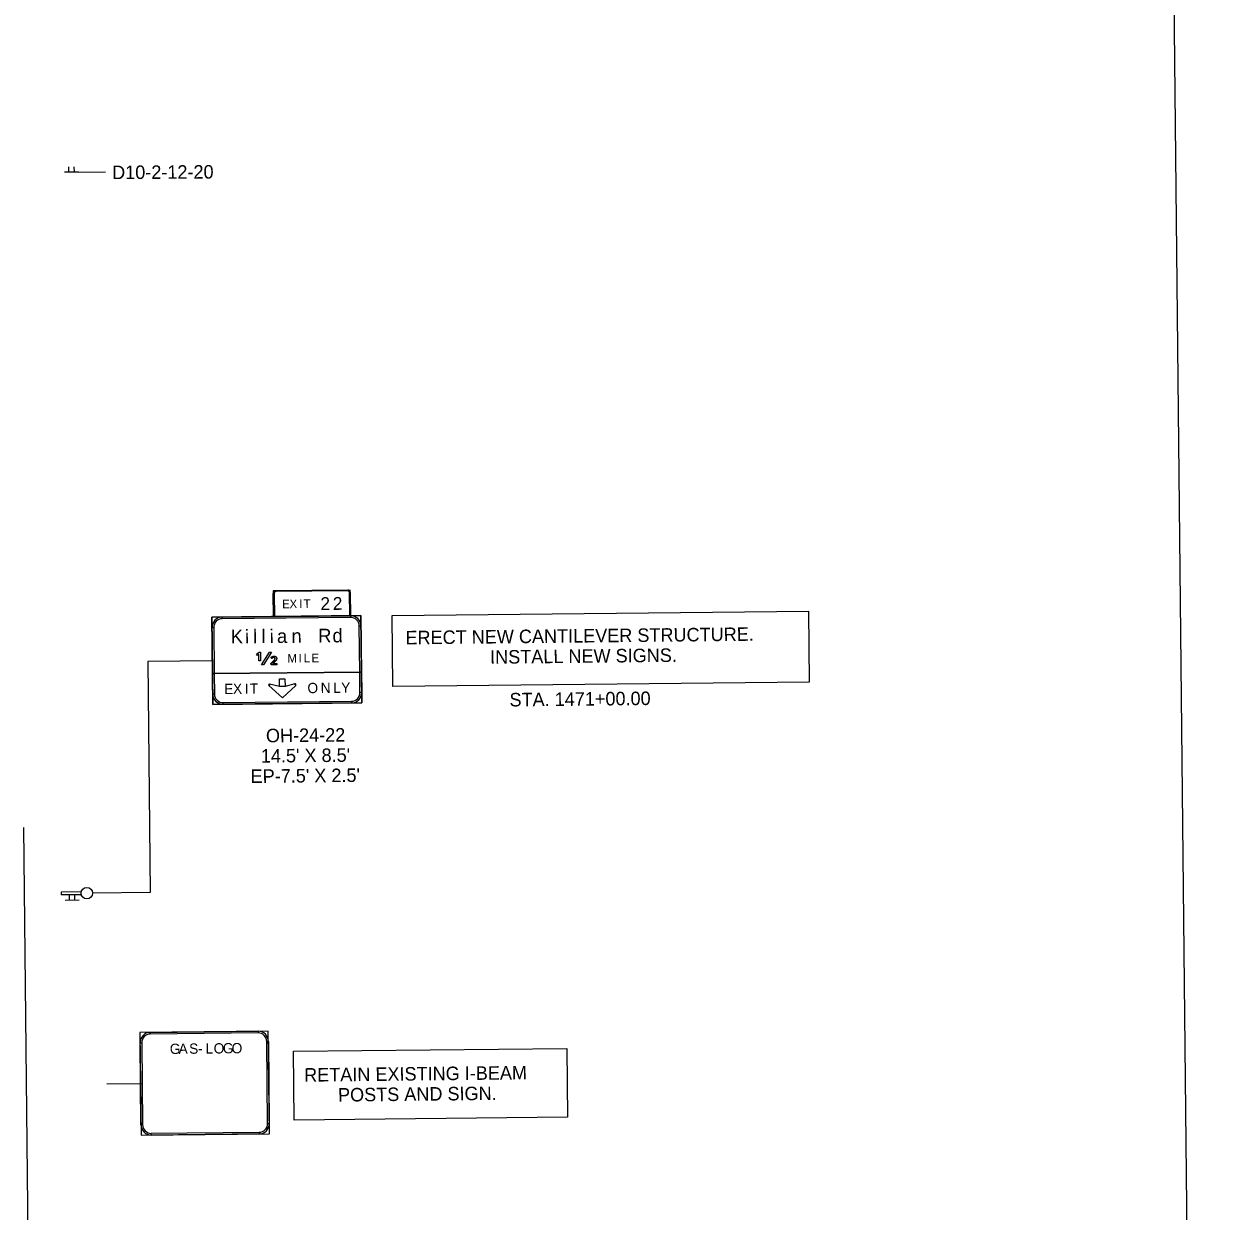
# Model space of a CAD drawing. Extents: x 2001876 to 2025694, y 804561 to 868938.
# Drawn here: x 2011387 to 2013146, y 833019 to 834777 of the extents above; entities that cross this region are included whole.
import ezdxf

# ---------------------------------------------------------------- set-up
doc = ezdxf.new("R2010")
doc.units = 0
for name, color, linetype in [('RD_PD_CLEAR ZONE', 7, 'Continuous'), ('RD_PD_OHS', 7, 'Continuous'), ('RD_SHT_ShtClip', 7, 'Continuous'), ('TR SN EXTRUDED PANEL SIGNS - GROUND MOUNTED', 7, 'Continuous'), ('TR SN EXTRUDED PANEL SIGNS- MOUNTED OVERHEAD', 7, 'Continuous')]:
    doc.layers.add(name, color=color, linetype=linetype)

msp = doc.modelspace()

# ---------------------------------------------------------------- linework, layer by layer
at = {"layer": 'RD_PD_CLEAR ZONE'}
msp.add_line((2011443.6, 828216.3), (2011387, 833587.1), dxfattribs=at)
at = {"layer": 'RD_PD_OHS'}
for p, q in [((2011472, 833491.5), (2011442.1, 833491.2)), ((2011442.1, 833491.2), (2011442.1, 833487.2)), ((2011472.1, 833487.5), (2011442.1, 833487.2)), ((2011469, 833479.2), (2011448.1, 833479)), ((2011454.7, 833479.1), (2011454.6, 833487.1)), ((2011462.7, 833479.2), (2011462.6, 833487.2))]:
    msp.add_line(p, q, dxfattribs=at)
msp.add_circle((2011480.3, 833489.8), 8.46, dxfattribs=at)
at = {"layer": 'RD_SHT_ShtClip'}
msp.add_line((2013081.4, 835538.8), (2013146, 829400.9), dxfattribs=at)
at = {"layer": 'TR SN EXTRUDED PANEL SIGNS - GROUND MOUNTED'}
for p, q in [((2011453.9, 834557.3), (2011453.8, 834565.2)), ((2011461.9, 834557.3), (2011461.8, 834565.3)), ((2011468.1, 834557.4), (2011447.3, 834557.2)), ((2011468.1, 834557.4), (2011508, 834557.8)), ((2011666.2, 833833.8), (2011570.6, 833832.8)), ((2011570.6, 833832.8), (2011574.2, 833490.7)), ((2011574.2, 833490.7), (2011488.5, 833489.8)), ((2011574.2, 833281.1), (2011574.1, 833283.6)), ((2011733.7, 833285.3), (2011733.8, 833282.8)), ((2011559.1, 833268.3), (2011561.6, 833268.3)), ((2011746.6, 833270.3), (2011749.1, 833270.3)), ((2011562.9, 833207.5), (2011509.7, 833207)), ((2011562.9, 833146.7), (2011560.4, 833146.7)), ((2011750.4, 833148.7), (2011747.8, 833148.7)), ((2011575.7, 833131.6), (2011575.7, 833134.2)), ((2011735.3, 833135.9), (2011735.3, 833133.3))]:
    msp.add_line(p, q, dxfattribs=at)
for points in [[(2011560.5, 833131.5), (2011750.5, 833133.5), (2011748.9, 833285.5), (2011558.9, 833283.5), (2011560.5, 833131.5)], [(2011733.8, 833282.8), (2011574.2, 833281.1), (2011574.1, 833283.6), (2011733.7, 833285.3), (2011733.8, 833282.8)], [(2011561.6, 833268.3), (2011562.9, 833146.7), (2011560.4, 833146.7), (2011559.1, 833268.3), (2011561.6, 833268.3)], [(2011747.8, 833148.7), (2011746.6, 833270.3), (2011749.1, 833270.3), (2011750.4, 833148.7), (2011747.8, 833148.7)], [(2011786.2, 833255.6), (2012190.9, 833259.8), (2012191.9, 833158), (2011787.3, 833153.8)], [(2011575.7, 833134.2), (2011735.3, 833135.9), (2011735.3, 833133.3), (2011575.7, 833131.6), (2011575.7, 833134.2)]]:
    msp.add_lwpolyline(points, close=True, dxfattribs=at)
for centre, radius, start, end in [((2011574.3, 833268.4), 15.2, 90.6033, 180.6029), ((2011574.3, 833268.4), 12.7, 90.6033, 180.6029), ((2011733.9, 833270.1), 15.2, 0.6031, 90.6033), ((2011733.9, 833270.1), 12.7, 0.6031, 90.6033), ((2011575.6, 833146.8), 15.2, 180.6029, 270.6032), ((2011575.6, 833146.8), 12.7, 180.6029, 270.6032), ((2011735.2, 833148.5), 15.2, 270.6032, 0.6034), ((2011735.2, 833148.5), 12.7, 270.6032, 0.6034)]:
    msp.add_arc(centre, radius, start, end, dxfattribs=at)
at = {"layer": 'TR SN EXTRUDED PANEL SIGNS- MOUNTED OVERHEAD'}
for p, q in [((2011756.3, 833933.5), (2011757.6, 833933.5)), ((2011760.1, 833936.1), (2011760.1, 833937.4)), ((2011866.5, 833938.5), (2011866.5, 833937.2)), ((2011869, 833934.7), (2011870.3, 833934.7)), ((2011680.7, 833896), (2011680.7, 833898.5)), ((2011870.7, 833900.5), (2011870.7, 833898)), ((2011665.6, 833883.2), (2011668.2, 833883.2)), ((2011883.5, 833885.5), (2011886, 833885.5)), ((2011749.8, 833797), (2011750.6, 833797.9)), ((2011750.6, 833797.9), (2011750.9, 833799.2)), ((2011788.3, 833799.5), (2011788.6, 833798.3)), ((2011788.6, 833798.3), (2011789.5, 833797.4)), ((2011669.2, 833784.4), (2011666.7, 833784.4)), ((2011682, 833769.3), (2011682, 833771.9)), ((2011872, 833773.9), (2011872, 833771.3)), ((2011887.1, 833786.7), (2011884.5, 833786.7))]:
    msp.add_line(p, q, dxfattribs=at)
for points in [[(2011756.7, 833899.3), (2011870.7, 833900.5), (2011870.3, 833938.5), (2011756.3, 833937.3), (2011756.7, 833899.3)], [(2011757.6, 833933.5), (2011757.9, 833899.3), (2011756.7, 833899.3), (2011756.3, 833933.5), (2011757.6, 833933.5)], [(2011866.5, 833937.2), (2011760.1, 833936.1), (2011760.1, 833937.4), (2011866.5, 833938.5), (2011866.5, 833937.2)], [(2011869.4, 833900.5), (2011869, 833934.7), (2011870.3, 833934.7), (2011870.7, 833900.5), (2011869.4, 833900.5)], [(2011666.4, 833814.8), (2011886.7, 833817.1), (2011885.9, 833900.7), (2011665.5, 833898.4), (2011666.4, 833814.8)], [(2011665.5, 833898.4), (2011885.9, 833900.7), (2011887.2, 833771.5), (2011666.8, 833769.2)], [(2011870.7, 833898), (2011680.7, 833896), (2011680.7, 833898.5), (2011870.7, 833900.5), (2011870.7, 833898)], [(2011932, 833900.9), (2012548.4, 833907.4), (2012549.5, 833802.2), (2011933.1, 833795.7)], [(2011668.2, 833883.2), (2011668.9, 833814.8), (2011666.4, 833814.8), (2011665.6, 833883.2), (2011668.2, 833883.2)], [(2011884.2, 833817.1), (2011883.5, 833885.5), (2011886, 833885.5), (2011886.7, 833817.1), (2011884.2, 833817.1)], [(2011731.6, 833843.4), (2011735.3, 833846.5), (2011737.3, 833846.5), (2011737.4, 833833.9), (2011735, 833833.8), (2011734.9, 833843.5), (2011732.7, 833841.6), (2011731.6, 833843.4)], [(2011750.5, 833846.7), (2011753.4, 833846.7), (2011741.6, 833827.6), (2011738.7, 833827.6), (2011750.5, 833846.7)], [(2011666.8, 833769.2), (2011887.2, 833771.5), (2011886.7, 833817.1), (2011666.4, 833814.8), (2011666.8, 833769.2)], [(2011666.4, 833814.8), (2011886.7, 833817.1), (2011887.2, 833771.5), (2011666.8, 833769.2)], [(2011668.9, 833814.8), (2011669.2, 833784.4), (2011666.7, 833784.4), (2011666.4, 833814.8), (2011668.9, 833814.8)], [(2011765.4, 833806.9), (2011773.6, 833807), (2011773.8, 833795.6), (2011765.5, 833795.5), (2011765.4, 833806.9)], [(2011884.5, 833786.7), (2011884.2, 833817.1), (2011886.7, 833817.1), (2011887.1, 833786.7), (2011884.5, 833786.7)], [(2011769.8, 833779.1), (2011789.5, 833797.4), (2011788.6, 833798.3), (2011788.3, 833799.5), (2011773.8, 833795.6), (2011765.5, 833795.5), (2011750.9, 833799.2), (2011750.6, 833797.9), (2011749.8, 833797), (2011769.8, 833779.1)], [(2011682, 833771.9), (2011872, 833773.9), (2011872, 833771.3), (2011682, 833769.3), (2011682, 833771.9)]]:
    msp.add_lwpolyline(points, close=True, dxfattribs=at)
for points in [[(2011754.2, 833837), (2011752.8, 833838.6), (2011753, 833838.8), (2011753.2, 833839), (2011753.5, 833839.2), (2011753.7, 833839.4), (2011753.9, 833839.5), (2011754.1, 833839.7), (2011754.3, 833839.8), (2011754.5, 833839.9), (2011754.7, 833840), (2011754.9, 833840.1), (2011755.2, 833840.2), (2011755.4, 833840.3), (2011755.6, 833840.4), (2011755.8, 833840.4), (2011756.1, 833840.5), (2011756.3, 833840.5), (2011756.5, 833840.6), (2011756.8, 833840.6), (2011757, 833840.6), (2011757.3, 833840.6), (2011757.5, 833840.6), (2011757.6, 833840.6), (2011757.8, 833840.6), (2011757.9, 833840.6), (2011758.1, 833840.6), (2011758.2, 833840.6), (2011758.4, 833840.5), (2011758.5, 833840.5), (2011758.7, 833840.5), (2011758.8, 833840.4), (2011758.9, 833840.4), (2011759.1, 833840.4), (2011759.2, 833840.3), (2011759.3, 833840.3), (2011759.4, 833840.2), (2011759.5, 833840.2), (2011759.6, 833840.1), (2011759.7, 833840.1), (2011759.8, 833840), (2011759.9, 833840), (2011760, 833839.9), (2011760.1, 833839.8), (2011760.2, 833839.7), (2011760.3, 833839.7), (2011760.4, 833839.6), (2011760.4, 833839.5), (2011760.5, 833839.4), (2011760.6, 833839.3), (2011760.6, 833839.2), (2011760.7, 833839.2), (2011760.8, 833839.1), (2011760.8, 833839), (2011760.9, 833838.9), (2011760.9, 833838.8), (2011761, 833838.6), (2011761, 833838.5), (2011761.1, 833838.4), (2011761.1, 833838.3), (2011761.1, 833838.2), (2011761.2, 833838.1), (2011761.2, 833838), (2011761.2, 833837.9), (2011761.2, 833837.8), (2011761.3, 833837.6), (2011761.3, 833837.5), (2011761.3, 833837.4), (2011761.3, 833837.3), (2011761.3, 833837.1), (2011761.3, 833837), (2011761.3, 833836.8), (2011761.3, 833836.7), (2011761.3, 833836.5), (2011761.2, 833836.4), (2011761.2, 833836.2), (2011761.2, 833836), (2011761.1, 833835.9), (2011761.1, 833835.7), (2011761, 833835.6), (2011761, 833835.5), (2011761, 833835.4), (2011760.9, 833835.3), (2011760.9, 833835.2), (2011760.9, 833835.1), (2011760.8, 833835), (2011760.8, 833834.9), (2011760.7, 833834.8), (2011760.6, 833834.7), (2011760.6, 833834.6), (2011760.5, 833834.5), (2011760.5, 833834.4), (2011760.4, 833834.3), (2011760.3, 833834.2), (2011760.2, 833834.1), (2011760.1, 833834), (2011760.1, 833833.9), (2011760, 833833.8), (2011759.9, 833833.7), (2011759.9, 833833.7), (2011759.8, 833833.6)], [(2011759.8, 833833.6), (2011759.7, 833833.5), (2011759.6, 833833.4), (2011759.5, 833833.3), (2011759.5, 833833.2), (2011759.4, 833833.1), (2011759.3, 833833), (2011759.2, 833832.9), (2011759.1, 833832.8), (2011759, 833832.7), (2011758.9, 833832.6), (2011758.8, 833832.5), (2011758.7, 833832.4), (2011758.6, 833832.3), (2011758.5, 833832.2), (2011758.4, 833832.1), (2011758.3, 833832), (2011758.2, 833832), (2011758.1, 833831.9), (2011758, 833831.8), (2011757.9, 833831.7), (2011757.9, 833831.7), (2011757.8, 833831.6), (2011757.7, 833831.5), (2011757.6, 833831.4), (2011757.5, 833831.3), (2011757.4, 833831.3), (2011757.3, 833831.2), (2011757.2, 833831.1), (2011757.1, 833831), (2011757, 833830.9), (2011756.9, 833830.8), (2011756.8, 833830.8), (2011756.6, 833830.7), (2011756.5, 833830.6), (2011756.4, 833830.5), (2011756.3, 833830.4), (2011756.2, 833830.3), (2011756.1, 833830.2), (2011756, 833830.1), (2011755.8, 833830), (2011755.7, 833829.9), (2011755.6, 833829.8), (2011755.5, 833829.7), (2011761.5, 833829.8), (2011761.5, 833827.8), (2011753.1, 833827.7), (2011752.8, 833829.8), (2011752.9, 833830), (2011753.1, 833830.1), (2011753.3, 833830.3), (2011753.4, 833830.4), (2011753.6, 833830.6), (2011753.8, 833830.7), (2011753.9, 833830.9), (2011754.1, 833831), (2011754.2, 833831.1), (2011754.4, 833831.3), (2011754.5, 833831.4), (2011754.7, 833831.5), (2011754.8, 833831.7), (2011755, 833831.8), (2011755.1, 833831.9), (2011755.2, 833832.1), (2011755.4, 833832.2), (2011755.5, 833832.3), (2011755.7, 833832.4), (2011755.8, 833832.6), (2011755.9, 833832.7), (2011756.1, 833832.8), (2011756.2, 833832.9), (2011756.3, 833833), (2011756.4, 833833.1), (2011756.5, 833833.3), (2011756.7, 833833.4), (2011756.8, 833833.5), (2011756.9, 833833.6), (2011757, 833833.7), (2011757.1, 833833.8), (2011757.2, 833833.9), (2011757.3, 833834), (2011757.4, 833834.1), (2011757.5, 833834.2), (2011757.6, 833834.4), (2011757.7, 833834.5), (2011757.8, 833834.6), (2011757.9, 833834.7), (2011757.9, 833834.8), (2011758, 833834.9), (2011758.1, 833835), (2011758.2, 833835.1), (2011758.2, 833835.2), (2011758.3, 833835.3), (2011758.4, 833835.4), (2011758.4, 833835.5), (2011758.5, 833835.6), (2011758.5, 833835.7), (2011758.6, 833835.8), (2011758.6, 833835.9), (2011758.7, 833835.9), (2011758.7, 833836)], [(2011758.7, 833836), (2011758.7, 833836.1), (2011758.7, 833836.2), (2011758.8, 833836.3), (2011758.8, 833836.4), (2011758.8, 833836.5), (2011758.8, 833836.6), (2011758.8, 833836.7), (2011758.9, 833836.8), (2011758.9, 833836.9), (2011758.9, 833837), (2011758.9, 833837.1), (2011758.9, 833837.2), (2011758.8, 833837.4), (2011758.8, 833837.5), (2011758.8, 833837.6), (2011758.7, 833837.8), (2011758.6, 833837.9), (2011758.6, 833838), (2011758.5, 833838.1), (2011758.4, 833838.2), (2011758.3, 833838.3), (2011758.2, 833838.4), (2011758.1, 833838.4), (2011757.9, 833838.5), (2011757.9, 833838.5), (2011757.8, 833838.5), (2011757.6, 833838.6), (2011757.5, 833838.6), (2011757.4, 833838.6), (2011757.3, 833838.6), (2011757.2, 833838.6), (2011757.1, 833838.6), (2011757, 833838.6), (2011756.9, 833838.6), (2011756.8, 833838.6), (2011756.7, 833838.5), (2011756.6, 833838.5), (2011756.5, 833838.5), (2011756.4, 833838.5), (2011756.3, 833838.5), (2011756.2, 833838.4), (2011756.1, 833838.4), (2011756, 833838.4), (2011755.9, 833838.3), (2011755.8, 833838.3), (2011755.7, 833838.2), (2011755.6, 833838.2), (2011755.5, 833838.1), (2011755.5, 833838.1), (2011755.4, 833838), (2011755.3, 833838), (2011755.2, 833837.9), (2011755.1, 833837.9), (2011755, 833837.8), (2011755, 833837.7), (2011754.9, 833837.6), (2011754.8, 833837.6), (2011754.7, 833837.5), (2011754.6, 833837.4), (2011754.5, 833837.3), (2011754.4, 833837.2), (2011754.4, 833837.2), (2011754.3, 833837.1), (2011754.2, 833837), (2011754.2, 833837)]]:
    msp.add_lwpolyline(points, dxfattribs=at)
for centre, radius, start, end in [((2011760.1, 833933.6), 3.8, 90.6039, 180.6035), ((2011760.1, 833933.6), 2.53, 90.6039, 180.6035), ((2011866.5, 833934.7), 3.8, 0.6037, 90.6039), ((2011866.5, 833934.7), 2.53, 0.6037, 90.6039), ((2011680.8, 833883.3), 15.2, 90.6039, 180.6035), ((2011680.8, 833883.3), 12.7, 90.6039, 180.6035), ((2011870.8, 833885.3), 15.2, 0.6037, 90.6039), ((2011870.8, 833885.3), 12.7, 0.6037, 90.6039), ((2011750.6, 833797.9), 1.27, 76.131, 227.5786), ((2011788.6, 833798.3), 1.27, 313.6289, 105.0765), ((2011681.9, 833784.5), 15.2, 180.6035, 270.6038), ((2011681.9, 833784.5), 12.7, 180.6035, 270.6038), ((2011871.9, 833786.5), 15.2, 270.6038, 0.604), ((2011871.9, 833786.5), 12.7, 270.6038, 0.604)]:
    msp.add_arc(centre, radius, start, end, dxfattribs=at)

# ---------------------------------------------------------------- texts
at = {"layer": 'TR SN EXTRUDED PANEL SIGNS - GROUND MOUNTED'}
for s, height, p in [('G', 15.2, (2011603.2, 833251.6)), ('A', 15.2, (2011616.2, 833251.8)), ('S', 15.2, (2011631.8, 833251.9)), ('L', 15.2, (2011656, 833252.2)), ('O', 15.2, (2011668.1, 833252.3)), ('G', 15.2, (2011681.7, 833252.5)), ('O', 15.2, (2011694.7, 833252.6)), ('-', 15.2, (2011644.8, 833252.1)), ('RETAIN EXISTING I-BEAM', 20, (2011802, 833210.6)), ('POSTS AND SIGN.', 20, (2011852.2, 833181.1))]:
    msp.add_text(s, height=height, rotation=0.6031, dxfattribs=at).set_placement(p)
at = {"layer": 'TR SN EXTRUDED PANEL SIGNS- MOUNTED OVERHEAD'}
for s, height, rotation, p in [('D10-2-12-20', 20, 0.3553, (2011517.8, 834546.8)), ('2', 19, 0.6037, (2011826.2, 833908.9)), ('2', 19, 0.6037, (2011844.5, 833909.1)), ('E', 12.7, 0.6037, (2011769.5, 833911.5)), ('X', 12.7, 0.6037, (2011780.4, 833911.6)), ('I', 12.7, 0.6037, (2011794.8, 833911.8)), ('T', 12.7, 0.6037, (2011801.1, 833911.8)), ('K', 20.3, 0.6037, (2011693.4, 833859.4)), ('i', 20.3, 0.6037, (2011714.5, 833859.6)), ('l', 20.3, 0.6037, (2011726.4, 833859.7)), ('l', 20.3, 0.6037, (2011738.9, 833859.9)), ('i', 20.3, 0.6037, (2011751, 833860)), ('a', 20.3, 0.6037, (2011761.8, 833860.1)), ('n', 20.3, 0.6037, (2011783.3, 833860.3)), ('R', 20.3, 0.6037, (2011822.8, 833860.8)), ('d', 20.3, 0.6037, (2011844, 833861)), ('ERECT NEW CANTILEVER STRUCTURE.', 20, 0.6037, (2011952, 833858)), ('M', 12.7, 0.6037, (2011777.3, 833831.1)), ('I', 12.7, 0.6037, (2011793.9, 833831.3)), ('L', 12.7, 0.6037, (2011801.5, 833831.4)), ('E', 12.7, 0.6037, (2011812.9, 833831.5)), ('INSTALL NEW SIGNS.', 20, 0.6037, (2012077.3, 833829.3)), ('E', 15.2, 0.6037, (2011683.6, 833784.5)), ('X', 15.2, 0.6037, (2011696.7, 833784.7)), ('I', 15.2, 0.6037, (2011714, 833784.9)), ('T', 15.2, 0.6037, (2011721.5, 833784.9)), ('O', 15.2, 0.6037, (2011806.9, 833785.8)), ('N', 15.2, 0.6037, (2011826.5, 833786.1)), ('L', 15.2, 0.6037, (2011845, 833786.2)), ('Y', 15.2, 0.6037, (2011856.8, 833786.4)), ('STA. 1471+00.00', 20, 0.6037, (2012106, 833766.1)), ('OH-24-22', 20, 0.6037, (2011745.5, 833713)), ("14.5' X 8.5'", 20, 0.6037, (2011738, 833682.9)), ("EP-7.5' X 2.5'", 20, 0.6037, (2011722.8, 833652.8))]:
    msp.add_text(s, height=height, rotation=rotation, dxfattribs=at).set_placement(p)

doc.saveas('drawing.dxf')
